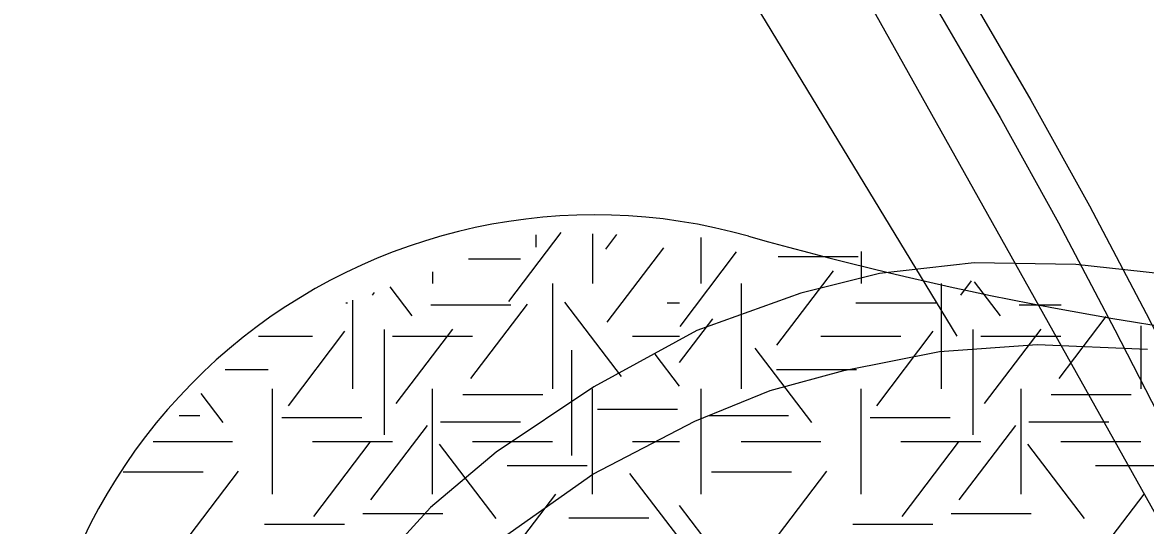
# Model space of a CAD drawing. Extents: x 419101 to 420177, y 4451541 to 4452254.
# Drawn here: x 419977.69 to 419996.55, y 4451820 to 4451828.44 of the extents above; entities that cross this region are included whole.
import ezdxf

# ---------------------------------------------------------------- set-up
doc = ezdxf.new("R2010")
doc.units = 0
for name, color, linetype in [('1_PLAN_ONAMA_SINIRI', 7, 'Continuous'), ('3_HALİHAZIR', 7, 'Continuous'), ('Level 41', 7, 'Continuous'), ('Level 53', 7, 'Continuous'), ('Level 60', 7, 'Continuous'), ('Level 62', 7, 'Continuous')]:
    doc.layers.add(name, color=color, linetype=linetype)

msp = doc.modelspace()

# ---------------------------------------------------------------- linework, layer by layer
at = {"layer": '1_PLAN_ONAMA_SINIRI'}
msp.add_lwpolyline([(419993.389, 4451823.18), (419987.407, 4451833.009), (419980.511, 4451841.978)], dxfattribs=at)
at = {"layer": '3_HALİHAZIR'}
for points in [[(419997.38, 4451824.161), (419995.379, 4451824.38), (419993.671, 4451824.407), (419992.08, 4451824.228), (419990.759, 4451823.902), (419989.018, 4451823.274), (419987.287, 4451822.328), (419985.648, 4451821.232), (419984.545, 4451820.301), (419983.518, 4451819.178), (419982.802, 4451818.211), (419982.427, 4451817.557), (419982.183, 4451816.991), (419981.974, 4451816.372), (419981.878, 4451815.888), (419981.825, 4451809.36), (419982.646, 4451797.543)], [(419983.902, 4451799.092), (419983.412, 4451805.498), (419983.089, 4451810.557), (419983.015, 4451813.429), (419983.041, 4451815.031), (419983.091, 4451815.756), (419983.214, 4451816.341), (419983.48, 4451816.981), (419984.007, 4451817.793), (419984.878, 4451818.884), (419985.788, 4451819.815), (419987.271, 4451820.861), (419988.981, 4451821.752), (419990.244, 4451822.265), (419991.486, 4451822.604), (419993.092, 4451822.923), (419994.727, 4451823.039), (419996.583, 4451822.958)]]:
    msp.add_lwpolyline(points, dxfattribs=at)
at = {"layer": 'Level 41'}
for p, q in [((419985.86, 4451823.762), (419986.736, 4451824.916)), ((419987.265, 4451824.897), (419987.265, 4451824.063)), ((419987.265, 4451824.897), (419987.265, 4451824.063)), ((419986.311, 4451824.879), (419986.311, 4451824.673)), ((419987.485, 4451824.637), (419987.671, 4451824.882)), ((419989.086, 4451824.063), (419989.086, 4451824.832)), ((419987.511, 4451823.411), (419988.461, 4451824.66)), ((419988.734, 4451823.342), (419989.683, 4451824.591)), ((419991.772, 4451824.598), (419991.772, 4451824.063)), ((419985.183, 4451824.476), (419986.053, 4451824.476)), ((419990.381, 4451824.512), (419991.724, 4451824.512)), ((419984.579, 4451824.26), (419984.579, 4451824.063)), ((419990.359, 4451823.025), (419991.308, 4451824.275)), ((419984.235, 4451823.517), (419983.864, 4451824.005)), ((419986.593, 4451824.063), (419986.593, 4451822.296)), ((419989.757, 4451824.063), (419989.757, 4451822.296)), ((419993.115, 4451824.063), (419993.115, 4451822.296)), ((419993.448, 4451823.867), (419993.629, 4451824.105)), ((419994.114, 4451823.517), (419993.676, 4451824.092)), ((419983.236, 4451823.78), (419983.236, 4451822.296)), ((419983.569, 4451823.867), (419983.603, 4451823.911)), ((419983.12, 4451823.739), (419983.151, 4451823.739)), ((419984.55, 4451823.706), (419985.893, 4451823.706)), ((419985.22, 4451822.465), (419986.17, 4451823.715)), ((419987.75, 4451822.499), (419986.801, 4451823.748)), ((419988.52, 4451823.739), (419988.724, 4451823.739)), ((419991.687, 4451823.739), (419993.03, 4451823.739)), ((419994.429, 4451823.706), (419995.132, 4451823.706)), ((419988.724, 4451822.733), (419989.283, 4451823.469)), ((419995.099, 4451822.465), (419995.889, 4451823.505)), ((419982.157, 4451822.009), (419983.107, 4451823.259)), ((419983.768, 4451823.291), (419983.768, 4451821.523)), ((419983.968, 4451822.045), (419984.917, 4451823.294)), ((419992.036, 4451822.009), (419992.986, 4451823.259)), ((419993.647, 4451823.291), (419993.647, 4451821.523)), ((419993.847, 4451822.045), (419994.796, 4451823.294)), ((419996.472, 4451823.351), (419996.472, 4451822.296)), ((419981.657, 4451823.179), (419982.564, 4451823.179)), ((419983.907, 4451823.179), (419985.25, 4451823.179)), ((419987.936, 4451823.179), (419988.724, 4451823.179)), ((419991.1, 4451823.179), (419992.443, 4451823.179)), ((419993.786, 4451823.179), (419995.129, 4451823.179)), ((419986.911, 4451822.941), (419986.911, 4451821.173)), ((419988.724, 4451822.339), (419988.318, 4451822.873)), ((419990.944, 4451821.728), (419989.995, 4451822.978)), ((419981.097, 4451822.619), (419981.818, 4451822.619)), ((419990.354, 4451822.619), (419991.697, 4451822.619)), ((419981.893, 4451820.528), (419981.893, 4451822.296)), ((419984.579, 4451820.528), (419984.579, 4451822.296)), ((419987.265, 4451820.528), (419987.265, 4451822.296)), ((419989.086, 4451820.528), (419989.086, 4451822.296)), ((419991.772, 4451820.528), (419991.772, 4451822.296)), ((419994.458, 4451820.528), (419994.458, 4451822.296)), ((419981.065, 4451821.728), (419980.694, 4451822.216)), ((419985.084, 4451822.198), (419986.427, 4451822.198)), ((419994.963, 4451822.198), (419996.306, 4451822.198)), ((419987.347, 4451821.953), (419988.69, 4451821.953)), ((419980.325, 4451821.847), (419980.673, 4451821.847)), ((419982.047, 4451821.813), (419983.39, 4451821.813)), ((419984.71, 4451821.742), (419986.053, 4451821.742)), ((419989.209, 4451821.847), (419990.552, 4451821.847)), ((419991.926, 4451821.813), (419993.269, 4451821.813)), ((419994.589, 4451821.742), (419995.932, 4451821.742)), ((419983.543, 4451820.431), (419984.492, 4451821.681)), ((419993.422, 4451820.431), (419994.371, 4451821.681)), ((419979.89, 4451821.412), (419981.221, 4451821.412)), ((419982.564, 4451821.412), (419983.907, 4451821.412)), ((419982.583, 4451820.152), (419983.532, 4451821.401)), ((419985.646, 4451820.117), (419984.696, 4451821.366)), ((419985.25, 4451821.412), (419986.593, 4451821.412)), ((419987.936, 4451821.412), (419988.724, 4451821.412)), ((419989.757, 4451821.412), (419991.1, 4451821.412)), ((419992.443, 4451821.412), (419993.786, 4451821.412)), ((419992.462, 4451820.152), (419993.411, 4451821.401)), ((419995.525, 4451820.117), (419994.575, 4451821.366)), ((419995.129, 4451821.412), (419996.472, 4451821.412)), ((419985.829, 4451821.005), (419987.172, 4451821.005)), ((419995.708, 4451821.005), (419997.051, 4451821.005)), ((419979.384, 4451820.901), (419980.726, 4451820.901)), ((419980.492, 4451819.819), (419981.321, 4451820.91)), ((419988.695, 4451819.819), (419987.893, 4451820.875)), ((419989.263, 4451820.901), (419990.605, 4451820.901)), ((419990.371, 4451819.819), (419991.2, 4451820.91)), ((419986.112, 4451819.819), (419986.649, 4451820.525)), ((419995.991, 4451819.819), (419996.528, 4451820.525)), ((419983.406, 4451820.2), (419984.749, 4451820.2)), ((419989.118, 4451819.819), (419988.724, 4451820.337)), ((419993.285, 4451820.2), (419994.628, 4451820.2)), ((419981.754, 4451820.025), (419983.097, 4451820.025)), ((419986.868, 4451820.131), (419988.211, 4451820.131)), ((419991.633, 4451820.025), (419992.976, 4451820.025))]:
    msp.add_line(p, q, dxfattribs=at)
at = {"layer": 'Level 53'}
for points in [[(419993.597, 4451828.898), (419994.623, 4451827.138), (419995.608, 4451825.364), (419996.559, 4451823.559), (419997.488, 4451821.751), (419998.365, 4451819.918), (419999.216, 4451818.069), (420000.028, 4451816.2), (420000.811, 4451814.321), (420001.553, 4451812.428), (420002.256, 4451810.525), (420002.922, 4451808.595), (420003.558, 4451806.668), (420004.153, 4451804.716)], [(419993.088, 4451828.595), (419994.108, 4451826.845), (419995.087, 4451825.082), (419996.034, 4451823.286), (419996.957, 4451821.488), (419997.829, 4451819.667), (419998.676, 4451817.827), (419999.484, 4451815.968), (420000.262, 4451814.099), (420000.999, 4451812.217), (420001.698, 4451810.326), (420002.361, 4451808.406), (420002.993, 4451806.488), (420003.585, 4451804.548)]]:
    msp.add_lwpolyline(points, dxfattribs=at)
at = {"layer": 'Level 60'}
msp.add_lwpolyline([(419994.278, 4451697.783), (420002.035, 4451734.796), (420004.794, 4451747.183), (420007.217, 4451767.926), (420007.217, 4451779.939), (420004.496, 4451799.788), (420000.694, 4451811.727), (419997.116, 4451819.487), (419990.219, 4451831.799), (419982.391, 4451841.873), (419977.806, 4451845.454), (419963.939, 4451846.872)], dxfattribs=at)
at = {"layer": 'Level 62'}
for centre, radius, start, end in [((419987.298, 4451815.714), 9.5, 74.2043, 186.1329), ((420005.841, 4451881.263), 58.621, 254.20425, 275.98725)]:
    msp.add_arc(centre, radius, start, end, dxfattribs=at)

doc.saveas('drawing.dxf')
